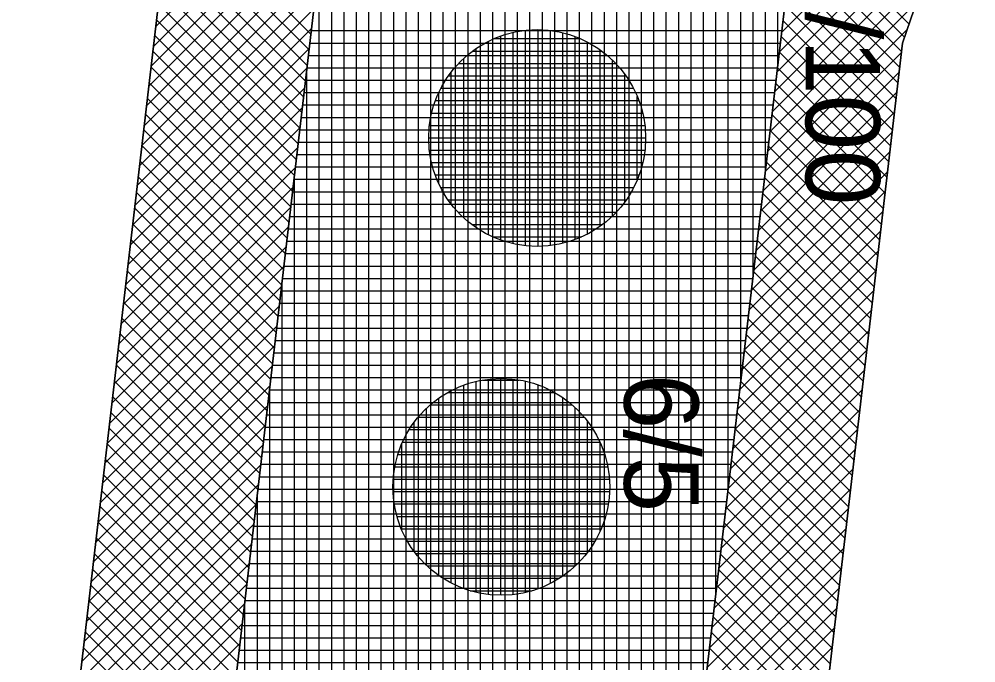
# Model space of a CAD drawing. Extents: x -565346 to -564154, y -1097386 to -1095620.
# Drawn here: x -564261.63 to -564246.19, y -1096540.59 to -1096530.2 of the extents above; entities that cross this region are included whole.
import ezdxf

# ---------------------------------------------------------------- set-up
doc = ezdxf.new("R2010")
doc.units = 0
for name, color, linetype in [('Vrstva 1', 7, 'Continuous'), ('Vrstva 13', 7, 'Continuous'), ('Vrstva 40', 7, 'Continuous'), ('Vrstva 41', 7, 'Continuous'), ('Vrstva 42', 7, 'Continuous'), ('Vrstva 43', 7, 'Continuous'), ('Vrstva 44', 7, 'Continuous')]:
    doc.layers.add(name, color=color, linetype=linetype)

msp = doc.modelspace()

# ---------------------------------------------------------------- linework, layer by layer
at = {"layer": 'Vrstva 1'}
msp.add_line((-564264.72, -1096575.85), (-564259.14, -1096527.84), dxfattribs=at)
at = {"layer": 'Vrstva 13'}
for p, q in [((-564238.75, -1096505.56), (-564247.38, -1096530.59)), ((-564247.38, -1096530.59), (-564252.76, -1096576.88))]:
    msp.add_line(p, q, dxfattribs=at)
at = {"layer": 'Vrstva 41'}
for points in [[(-564230.6, -1096442.93), (-564234.67, -1096447.65), (-564259.14, -1096527.84), (-564264.72, -1096575.85), (-564272.07, -1096706.16), (-564269.623, -1096706.334), (-564262.228, -1096576.061), (-564256.683, -1096528.354)], [(-564221.399, -1096446.296), (-564223.301, -1096445.676), (-564228.215, -1096460.758), (-564240.675, -1096505.018), (-564249.271, -1096529.938), (-564254.757, -1096576.767), (-564262.137, -1096706.758), (-564260.141, -1096706.872), (-564252.76, -1096576.88), (-564247.38, -1096530.59), (-564238.75, -1096505.56), (-564226.29, -1096461.3)]]:
    msp.add_lwpolyline(points, close=True, dxfattribs=at)
at = {"layer": 'Vrstva 42'}
for p, q in [((-564256.342, -1096527.238), (-564259.429, -1096530.325)), ((-564246.263, -1096527.35), (-564249.327, -1096530.414)), ((-564256.467, -1096527.645), (-564259.466, -1096530.645)), ((-564246.412, -1096527.781), (-564249.364, -1096530.734)), ((-564256.591, -1096528.053), (-564259.503, -1096530.965)), ((-564259.181, -1096528.191), (-564256.926, -1096530.445)), ((-564246.56, -1096528.213), (-564249.402, -1096531.054)), ((-564256.693, -1096528.437), (-564259.54, -1096531.285)), ((-564259.21, -1096528.444), (-564256.956, -1096530.699)), ((-564256.73, -1096528.757), (-564259.578, -1096531.605)), ((-564259.24, -1096528.697), (-564256.985, -1096530.952)), ((-564246.709, -1096528.645), (-564249.439, -1096531.375)), ((-564248.847, -1096528.71), (-564247.274, -1096530.283)), ((-564248.92, -1096528.92), (-564247.347, -1096530.494)), ((-564256.767, -1096529.077), (-564259.615, -1096531.925)), ((-564259.269, -1096528.951), (-564257.014, -1096531.205)), ((-564246.858, -1096529.076), (-564249.477, -1096531.695)), ((-564259.299, -1096529.204), (-564257.044, -1096531.459)), ((-564248.993, -1096529.131), (-564247.396, -1096530.727)), ((-564256.804, -1096529.397), (-564259.652, -1096532.245)), ((-564249.065, -1096529.341), (-564247.425, -1096530.981)), ((-564259.328, -1096529.457), (-564257.073, -1096531.712)), ((-564247.007, -1096529.508), (-564249.514, -1096532.016)), ((-564249.138, -1096529.551), (-564247.455, -1096531.234)), ((-564259.357, -1096529.711), (-564257.103, -1096531.966)), ((-564256.841, -1096529.717), (-564259.689, -1096532.565)), ((-564249.21, -1096529.762), (-564247.484, -1096531.487)), ((-564259.387, -1096529.964), (-564257.132, -1096532.219)), ((-564247.156, -1096529.94), (-564249.552, -1096532.336)), ((-564249.276, -1096529.979), (-564247.514, -1096531.741)), ((-564256.879, -1096530.037), (-564259.726, -1096532.885)), ((-564259.416, -1096530.218), (-564257.162, -1096532.472)), ((-564249.305, -1096530.232), (-564247.543, -1096531.994)), ((-564256.916, -1096530.357), (-564259.764, -1096533.205)), ((-564259.446, -1096530.471), (-564257.191, -1096532.726)), ((-564247.305, -1096530.371), (-564249.589, -1096532.656)), ((-564249.335, -1096530.485), (-564247.573, -1096532.248)), ((-564256.953, -1096530.677), (-564259.801, -1096533.525)), ((-564259.475, -1096530.724), (-564257.221, -1096532.979)), ((-564247.398, -1096530.748), (-564249.627, -1096532.977)), ((-564249.365, -1096530.738), (-564247.602, -1096532.501)), ((-564256.99, -1096530.997), (-564259.838, -1096533.845)), ((-564259.505, -1096530.978), (-564257.25, -1096533.233)), ((-564247.436, -1096531.068), (-564249.665, -1096533.297)), ((-564249.394, -1096530.991), (-564247.632, -1096532.754)), ((-564259.534, -1096531.231), (-564257.279, -1096533.486)), ((-564249.424, -1096531.245), (-564247.661, -1096533.008)), ((-564257.027, -1096531.318), (-564259.875, -1096534.165)), ((-564247.473, -1096531.388), (-564249.702, -1096533.617)), ((-564259.564, -1096531.485), (-564257.309, -1096533.739)), ((-564249.454, -1096531.498), (-564247.69, -1096533.261)), ((-564257.065, -1096531.638), (-564259.912, -1096534.485)), ((-564247.51, -1096531.708), (-564249.74, -1096533.938)), ((-564259.593, -1096531.738), (-564257.338, -1096533.993)), ((-564249.483, -1096531.751), (-564247.72, -1096533.515)), ((-564257.102, -1096531.958), (-564259.95, -1096534.805)), ((-564259.622, -1096531.991), (-564257.368, -1096534.246)), ((-564247.547, -1096532.028), (-564249.777, -1096534.258)), ((-564249.513, -1096532.004), (-564247.749, -1096533.768)), ((-564257.139, -1096532.278), (-564259.987, -1096535.125)), ((-564259.652, -1096532.245), (-564257.397, -1096534.499)), ((-564249.543, -1096532.257), (-564247.779, -1096534.021)), ((-564247.584, -1096532.348), (-564249.815, -1096534.578)), ((-564257.176, -1096532.598), (-564260.024, -1096535.445)), ((-564259.681, -1096532.498), (-564257.427, -1096534.753)), ((-564249.572, -1096532.511), (-564247.808, -1096534.275)), ((-564259.711, -1096532.752), (-564257.456, -1096535.006)), ((-564247.622, -1096532.668), (-564249.852, -1096534.899)), ((-564249.602, -1096532.764), (-564247.838, -1096534.528)), ((-564257.213, -1096532.918), (-564260.061, -1096535.765)), ((-564259.74, -1096533.005), (-564257.486, -1096535.26)), ((-564247.659, -1096532.988), (-564249.89, -1096535.219)), ((-564249.632, -1096533.017), (-564247.867, -1096534.781)), ((-564257.251, -1096533.238), (-564260.098, -1096536.085)), ((-564259.77, -1096533.258), (-564257.515, -1096535.513)), ((-564247.696, -1096533.308), (-564249.927, -1096535.54)), ((-564249.661, -1096533.27), (-564247.897, -1096535.035)), ((-564257.288, -1096533.558), (-564260.136, -1096536.405)), ((-564259.799, -1096533.512), (-564257.545, -1096535.766)), ((-564249.691, -1096533.523), (-564247.926, -1096535.288)), ((-564247.733, -1096533.628), (-564249.965, -1096535.86)), ((-564257.325, -1096533.878), (-564260.173, -1096536.726)), ((-564259.829, -1096533.765), (-564257.574, -1096536.02)), ((-564249.721, -1096533.776), (-564247.955, -1096535.542)), ((-564259.858, -1096534.019), (-564257.603, -1096536.273)), ((-564247.77, -1096533.948), (-564250.002, -1096536.18)), ((-564249.75, -1096534.03), (-564247.985, -1096535.795)), ((-564257.362, -1096534.198), (-564260.21, -1096537.046)), ((-564259.888, -1096534.272), (-564257.633, -1096536.527)), ((-564247.808, -1096534.268), (-564250.04, -1096536.501)), ((-564249.78, -1096534.283), (-564248.014, -1096536.048)), ((-564257.399, -1096534.518), (-564260.247, -1096537.366)), ((-564259.917, -1096534.525), (-564257.662, -1096536.78)), ((-564247.845, -1096534.588), (-564250.077, -1096536.821)), ((-564249.81, -1096534.536), (-564248.044, -1096536.302)), ((-564259.946, -1096534.779), (-564257.692, -1096537.033)), ((-564249.839, -1096534.789), (-564248.073, -1096536.555)), ((-564257.437, -1096534.838), (-564260.284, -1096537.686)), ((-564247.882, -1096534.909), (-564250.115, -1096537.141)), ((-564259.976, -1096535.032), (-564257.721, -1096537.287)), ((-564249.869, -1096535.042), (-564248.103, -1096536.809)), ((-564257.474, -1096535.158), (-564260.322, -1096538.006)), ((-564247.919, -1096535.229), (-564250.152, -1096537.462)), ((-564260.005, -1096535.286), (-564257.751, -1096537.54)), ((-564249.899, -1096535.296), (-564248.132, -1096537.062)), ((-564257.511, -1096535.478), (-564260.359, -1096538.326)), ((-564260.035, -1096535.539), (-564257.78, -1096537.794)), ((-564247.956, -1096535.549), (-564250.19, -1096537.782)), ((-564249.928, -1096535.549), (-564248.162, -1096537.315)), ((-564257.548, -1096535.798), (-564260.396, -1096538.646)), ((-564260.064, -1096535.792), (-564257.81, -1096538.047)), ((-564247.994, -1096535.869), (-564250.227, -1096538.103)), ((-564249.958, -1096535.802), (-564248.191, -1096537.569)), ((-564260.094, -1096536.046), (-564257.839, -1096538.3)), ((-564257.585, -1096536.118), (-564260.433, -1096538.966)), ((-564248.031, -1096536.189), (-564250.265, -1096538.423)), ((-564249.988, -1096536.055), (-564248.221, -1096537.822)), ((-564260.123, -1096536.299), (-564257.869, -1096538.554)), ((-564250.017, -1096536.308), (-564248.25, -1096538.076)), ((-564257.623, -1096536.438), (-564260.47, -1096539.286)), ((-564248.068, -1096536.509), (-564250.303, -1096538.743)), ((-564260.153, -1096536.552), (-564257.898, -1096538.807)), ((-564250.047, -1096536.561), (-564248.279, -1096538.329)), ((-564257.66, -1096536.758), (-564260.507, -1096539.606)), ((-564260.182, -1096536.806), (-564257.927, -1096539.061)), ((-564250.077, -1096536.815), (-564248.309, -1096538.582)), ((-564248.105, -1096536.829), (-564250.34, -1096539.064)), ((-564257.697, -1096537.078), (-564260.545, -1096539.926)), ((-564260.212, -1096537.059), (-564257.957, -1096539.314)), ((-564250.106, -1096537.068), (-564248.338, -1096538.836)), ((-564248.142, -1096537.149), (-564250.378, -1096539.384)), ((-564257.734, -1096537.398), (-564260.582, -1096540.246)), ((-564260.241, -1096537.313), (-564257.986, -1096539.567)), ((-564250.136, -1096537.321), (-564248.368, -1096539.089)), ((-564260.27, -1096537.566), (-564258.016, -1096539.821)), ((-564248.179, -1096537.469), (-564250.415, -1096539.704)), ((-564250.166, -1096537.574), (-564248.397, -1096539.343)), ((-564257.771, -1096537.718), (-564260.619, -1096540.566)), ((-564260.3, -1096537.819), (-564258.045, -1096540.074)), ((-564248.217, -1096537.789), (-564250.453, -1096540.025)), ((-564250.195, -1096537.827), (-564248.427, -1096539.596)), ((-564257.809, -1096538.038), (-564260.656, -1096540.886)), ((-564260.329, -1096538.073), (-564258.075, -1096540.327)), ((-564248.254, -1096538.109), (-564250.49, -1096540.345)), ((-564250.225, -1096538.081), (-564248.456, -1096539.849)), ((-564257.846, -1096538.358), (-564260.693, -1096541.206)), ((-564260.359, -1096538.326), (-564258.104, -1096540.581)), ((-564250.255, -1096538.334), (-564248.486, -1096540.103)), ((-564248.291, -1096538.429), (-564250.528, -1096540.666)), ((-564260.388, -1096538.58), (-564258.134, -1096540.834)), ((-564250.284, -1096538.587), (-564248.515, -1096540.356)), ((-564257.883, -1096538.678), (-564260.731, -1096541.526)), ((-564248.328, -1096538.749), (-564250.565, -1096540.986)), ((-564260.418, -1096538.833), (-564258.163, -1096541.088)), ((-564250.314, -1096538.84), (-564248.545, -1096540.61)), ((-564257.92, -1096538.998), (-564260.768, -1096541.846)), ((-564260.447, -1096539.086), (-564258.192, -1096541.341)), ((-564248.365, -1096539.069), (-564250.603, -1096541.306)), ((-564250.344, -1096539.093), (-564248.574, -1096540.863)), ((-564257.957, -1096539.319), (-564260.805, -1096542.166)), ((-564260.477, -1096539.34), (-564258.222, -1096541.594)), ((-564248.403, -1096539.389), (-564250.64, -1096541.627)), ((-564250.373, -1096539.346), (-564248.603, -1096541.116)), ((-564260.506, -1096539.593), (-564258.251, -1096541.848)), ((-564257.995, -1096539.639), (-564260.842, -1096542.486)), ((-564248.44, -1096539.709), (-564250.678, -1096541.947)), ((-564250.403, -1096539.6), (-564248.633, -1096541.37)), ((-564260.535, -1096539.847), (-564258.281, -1096542.101)), ((-564250.433, -1096539.853), (-564248.662, -1096541.623)), ((-564258.032, -1096539.959), (-564260.879, -1096542.806)), ((-564248.477, -1096540.029), (-564250.715, -1096542.267)), ((-564260.565, -1096540.1), (-564258.31, -1096542.355)), ((-564250.462, -1096540.106), (-564248.692, -1096541.876)), ((-564258.069, -1096540.279), (-564260.917, -1096543.126)), ((-564260.594, -1096540.353), (-564258.34, -1096542.608)), ((-564248.514, -1096540.349), (-564250.753, -1096542.588)), ((-564250.492, -1096540.359), (-564248.721, -1096542.13))]:
    msp.add_line(p, q, dxfattribs=at)
at = {"layer": 'Vrstva 43'}
for p, q in [((-564249.39, -1096530.954), (-564249.39, -1096504.469)), ((-564249.59, -1096532.661), (-564249.59, -1096505.124)), ((-564249.79, -1096534.368), (-564249.79, -1096505.779)), ((-564249.99, -1096536.075), (-564249.99, -1096506.434)), ((-564250.19, -1096537.783), (-564250.19, -1096507.089)), ((-564250.39, -1096539.49), (-564250.39, -1096507.744)), ((-564250.59, -1096541.197), (-564250.59, -1096508.399)), ((-564250.79, -1096542.904), (-564250.79, -1096509.054)), ((-564250.99, -1096544.612), (-564250.99, -1096509.709)), ((-564251.19, -1096546.319), (-564251.19, -1096510.364)), ((-564251.39, -1096548.026), (-564251.39, -1096511.019)), ((-564251.59, -1096549.733), (-564251.59, -1096511.674)), ((-564251.79, -1096551.44), (-564251.79, -1096512.329)), ((-564251.99, -1096553.148), (-564251.99, -1096512.984)), ((-564252.19, -1096554.855), (-564252.19, -1096513.639)), ((-564252.39, -1096556.562), (-564252.39, -1096514.294)), ((-564252.59, -1096558.269), (-564252.59, -1096514.949)), ((-564252.79, -1096559.977), (-564252.79, -1096515.604)), ((-564252.99, -1096561.684), (-564252.99, -1096516.259)), ((-564253.19, -1096563.391), (-564253.19, -1096516.914)), ((-564253.39, -1096565.098), (-564253.39, -1096517.569)), ((-564253.59, -1096566.805), (-564253.59, -1096518.224)), ((-564253.79, -1096568.513), (-564253.79, -1096518.879)), ((-564253.99, -1096570.22), (-564253.99, -1096519.534)), ((-564254.19, -1096571.927), (-564254.19, -1096520.189)), ((-564254.39, -1096573.634), (-564254.39, -1096520.844)), ((-564254.59, -1096575.341), (-564254.59, -1096521.499)), ((-564254.79, -1096577.348), (-564254.79, -1096522.154)), ((-564254.99, -1096580.871), (-564254.99, -1096522.809)), ((-564255.19, -1096584.394), (-564255.19, -1096523.464)), ((-564255.39, -1096587.917), (-564255.39, -1096524.119)), ((-564255.59, -1096591.439), (-564255.59, -1096524.774)), ((-564255.79, -1096594.962), (-564255.79, -1096525.429)), ((-564255.99, -1096598.485), (-564255.99, -1096526.084)), ((-564256.19, -1096602.008), (-564256.19, -1096526.739)), ((-564256.39, -1096605.531), (-564256.39, -1096527.394)), ((-564256.59, -1096609.053), (-564256.59, -1096528.049)), ((-564256.79, -1096612.576), (-564256.79, -1096529.275)), ((-564256.92, -1096530.39), (-564249.324, -1096530.39)), ((-564256.943, -1096530.59), (-564249.347, -1096530.59)), ((-564256.966, -1096530.79), (-564249.371, -1096530.79)), ((-564256.99, -1096616.099), (-564256.99, -1096530.995)), ((-564256.989, -1096530.99), (-564249.394, -1096530.99)), ((-564257.013, -1096531.19), (-564249.418, -1096531.19)), ((-564257.036, -1096531.39), (-564249.441, -1096531.39)), ((-564257.059, -1096531.59), (-564249.465, -1096531.59)), ((-564257.082, -1096531.79), (-564249.488, -1096531.79)), ((-564257.106, -1096531.99), (-564249.511, -1096531.99)), ((-564257.129, -1096532.19), (-564249.535, -1096532.19)), ((-564257.152, -1096532.39), (-564249.558, -1096532.39)), ((-564257.175, -1096532.59), (-564249.582, -1096532.59)), ((-564257.199, -1096532.79), (-564249.605, -1096532.79)), ((-564257.19, -1096619.622), (-564257.19, -1096532.716)), ((-564257.222, -1096532.99), (-564249.629, -1096532.99)), ((-564257.245, -1096533.19), (-564249.652, -1096533.19)), ((-564257.268, -1096533.39), (-564249.675, -1096533.39)), ((-564257.292, -1096533.59), (-564249.699, -1096533.59)), ((-564257.315, -1096533.79), (-564249.722, -1096533.79)), ((-564257.338, -1096533.99), (-564249.746, -1096533.99)), ((-564257.361, -1096534.19), (-564249.769, -1096534.19)), ((-564257.39, -1096623.145), (-564257.39, -1096534.437)), ((-564257.385, -1096534.39), (-564249.793, -1096534.39)), ((-564257.408, -1096534.59), (-564249.816, -1096534.59)), ((-564257.431, -1096534.79), (-564249.839, -1096534.79)), ((-564257.454, -1096534.99), (-564249.863, -1096534.99)), ((-564257.478, -1096535.19), (-564249.886, -1096535.19)), ((-564257.501, -1096535.39), (-564249.91, -1096535.39)), ((-564257.524, -1096535.59), (-564249.933, -1096535.59)), ((-564257.547, -1096535.79), (-564249.957, -1096535.79)), ((-564257.571, -1096535.99), (-564249.98, -1096535.99)), ((-564257.594, -1096536.19), (-564250.003, -1096536.19)), ((-564257.59, -1096626.667), (-564257.59, -1096536.157)), ((-564257.617, -1096536.39), (-564250.027, -1096536.39)), ((-564257.64, -1096536.59), (-564250.05, -1096536.59)), ((-564257.664, -1096536.79), (-564250.074, -1096536.79)), ((-564257.687, -1096536.99), (-564250.097, -1096536.99)), ((-564257.71, -1096537.19), (-564250.121, -1096537.19)), ((-564257.733, -1096537.39), (-564250.144, -1096537.39)), ((-564257.757, -1096537.59), (-564250.167, -1096537.59)), ((-564257.79, -1096630.19), (-564257.79, -1096537.878)), ((-564257.78, -1096537.79), (-564250.191, -1096537.79)), ((-564257.803, -1096537.99), (-564250.214, -1096537.99)), ((-564257.826, -1096538.19), (-564250.238, -1096538.19)), ((-564257.849, -1096538.39), (-564250.261, -1096538.39)), ((-564257.873, -1096538.59), (-564250.285, -1096538.59)), ((-564257.896, -1096538.79), (-564250.308, -1096538.79)), ((-564257.919, -1096538.99), (-564250.331, -1096538.99)), ((-564257.942, -1096539.19), (-564250.355, -1096539.19)), ((-564257.966, -1096539.39), (-564250.378, -1096539.39)), ((-564257.989, -1096539.59), (-564250.402, -1096539.59)), ((-564257.99, -1096633.713), (-564257.99, -1096539.599)), ((-564258.012, -1096539.79), (-564250.425, -1096539.79)), ((-564258.035, -1096539.99), (-564250.449, -1096539.99)), ((-564258.059, -1096540.19), (-564250.472, -1096540.19)), ((-564258.082, -1096540.39), (-564250.495, -1096540.39)), ((-564258.105, -1096540.59), (-564250.519, -1096540.59))]:
    msp.add_line(p, q, dxfattribs=at)
msp.add_lwpolyline([(-564261.274, -1096726.84), (-564260.141, -1096706.872), (-564262.137, -1096706.758), (-564254.757, -1096576.767), (-564249.271, -1096529.938), (-564240.675, -1096505.018), (-564228.215, -1096460.758), (-564223.301, -1096445.676), (-564221.399, -1096446.296), (-564218.92, -1096438.69), (-564229.82, -1096442.05), (-564230.6, -1096442.93), (-564256.683, -1096528.354), (-564262.228, -1096576.061), (-564269.623, -1096706.334), (-564272.07, -1096706.16), (-564273.28, -1096725.96)], dxfattribs=at)
at = {"layer": 'Vrstva 44'}
for p, q in [((-564253.86, -1096533.771), (-564253.86, -1096530.477)), ((-564253.66, -1096533.831), (-564253.66, -1096530.419)), ((-564253.46, -1096533.863), (-564253.46, -1096530.385)), ((-564253.26, -1096533.872), (-564253.26, -1096530.375)), ((-564253.06, -1096533.859), (-564253.06, -1096530.388)), ((-564252.86, -1096533.823), (-564252.86, -1096530.426)), ((-564252.66, -1096533.762), (-564252.66, -1096530.487)), ((-564254.06, -1096533.687), (-564254.06, -1096530.561)), ((-564253.969, -1096530.52), (-564252.577, -1096530.52)), ((-564252.46, -1096533.671), (-564252.46, -1096530.576)), ((-564254.317, -1096530.72), (-564252.233, -1096530.72)), ((-564254.26, -1096533.568), (-564254.26, -1096530.68)), ((-564252.26, -1096533.548), (-564252.26, -1096530.7)), ((-564254.542, -1096530.92), (-564252.007, -1096530.92)), ((-564254.46, -1096533.409), (-564254.46, -1096530.838)), ((-564252.06, -1096533.382), (-564252.06, -1096530.865)), ((-564254.66, -1096533.189), (-564254.66, -1096531.058)), ((-564251.86, -1096533.153), (-564251.86, -1096531.096)), ((-564254.706, -1096531.12), (-564251.842, -1096531.12)), ((-564254.86, -1096532.862), (-564254.86, -1096531.384)), ((-564254.826, -1096531.32), (-564251.722, -1096531.32)), ((-564254.916, -1096531.52), (-564251.634, -1096531.52)), ((-564251.66, -1096532.795), (-564251.66, -1096531.451)), ((-564254.976, -1096531.72), (-564251.573, -1096531.72)), ((-564255.01, -1096531.92), (-564251.537, -1096531.92)), ((-564255.022, -1096532.12), (-564251.526, -1096532.12)), ((-564255.012, -1096532.32), (-564251.537, -1096532.32)), ((-564254.978, -1096532.52), (-564251.571, -1096532.52)), ((-564254.918, -1096532.72), (-564251.629, -1096532.72)), ((-564254.83, -1096532.92), (-564251.717, -1096532.92)), ((-564254.712, -1096533.12), (-564251.838, -1096533.12)), ((-564254.549, -1096533.32), (-564251.998, -1096533.32)), ((-564254.327, -1096533.52), (-564252.22, -1096533.52)), ((-564253.987, -1096533.72), (-564252.56, -1096533.72)), ((-564254.152, -1096536.03), (-564253.565, -1096536.03)), ((-564254.06, -1096539.491), (-564254.06, -1096536.018)), ((-564253.86, -1096539.502), (-564253.86, -1096536.005)), ((-564253.66, -1096539.491), (-564253.66, -1096536.015)), ((-564254.46, -1096539.394), (-564254.46, -1096536.113)), ((-564254.26, -1096539.456), (-564254.26, -1096536.054)), ((-564253.46, -1096539.457), (-564253.46, -1096536.05)), ((-564253.26, -1096539.399), (-564253.26, -1096536.11)), ((-564253.06, -1096539.312), (-564253.06, -1096536.196)), ((-564254.86, -1096539.184), (-564254.86, -1096536.324)), ((-564254.71, -1096536.23), (-564252.997, -1096536.23)), ((-564254.66, -1096539.307), (-564254.66, -1096536.202)), ((-564252.86, -1096539.192), (-564252.86, -1096536.315)), ((-564255.06, -1096539.022), (-564255.06, -1096536.487)), ((-564254.996, -1096536.43), (-564252.712, -1096536.43)), ((-564252.66, -1096539.032), (-564252.66, -1096536.477)), ((-564255.193, -1096536.63), (-564252.513, -1096536.63)), ((-564255.26, -1096538.794), (-564255.26, -1096536.713)), ((-564252.46, -1096538.811), (-564252.46, -1096536.7)), ((-564255.339, -1096536.83), (-564252.37, -1096536.83)), ((-564255.46, -1096538.447), (-564255.46, -1096537.063)), ((-564255.447, -1096537.03), (-564252.262, -1096537.03)), ((-564252.26, -1096538.472), (-564252.26, -1096537.035)), ((-564255.522, -1096537.23), (-564252.185, -1096537.23)), ((-564255.572, -1096537.43), (-564252.136, -1096537.43)), ((-564255.599, -1096537.63), (-564252.111, -1096537.63)), ((-564255.602, -1096537.83), (-564252.107, -1096537.83)), ((-564255.581, -1096538.03), (-564252.127, -1096538.03)), ((-564255.536, -1096538.23), (-564252.171, -1096538.23)), ((-564255.467, -1096538.43), (-564252.242, -1096538.43)), ((-564255.369, -1096538.63), (-564252.341, -1096538.63)), ((-564255.232, -1096538.83), (-564252.476, -1096538.83)), ((-564255.051, -1096539.03), (-564252.658, -1096539.03)), ((-564254.793, -1096539.23), (-564252.916, -1096539.23)), ((-564254.357, -1096539.43), (-564253.357, -1096539.43))]:
    msp.add_line(p, q, dxfattribs=at)
for centre in [(-564253.274, -1096532.124), (-564253.854, -1096537.754)]:
    msp.add_circle(centre, 1.75, dxfattribs=at)

# ---------------------------------------------------------------- texts
at = {"layer": 'Vrstva 40'}
for s, p in [('19/100', (-564248.94, -1096528.3)), ('6/5', (-564251.87, -1096535.93))]:
    msp.add_text(s, height=1.2, rotation=270, dxfattribs=at).set_placement(p)

doc.saveas('drawing.dxf')
